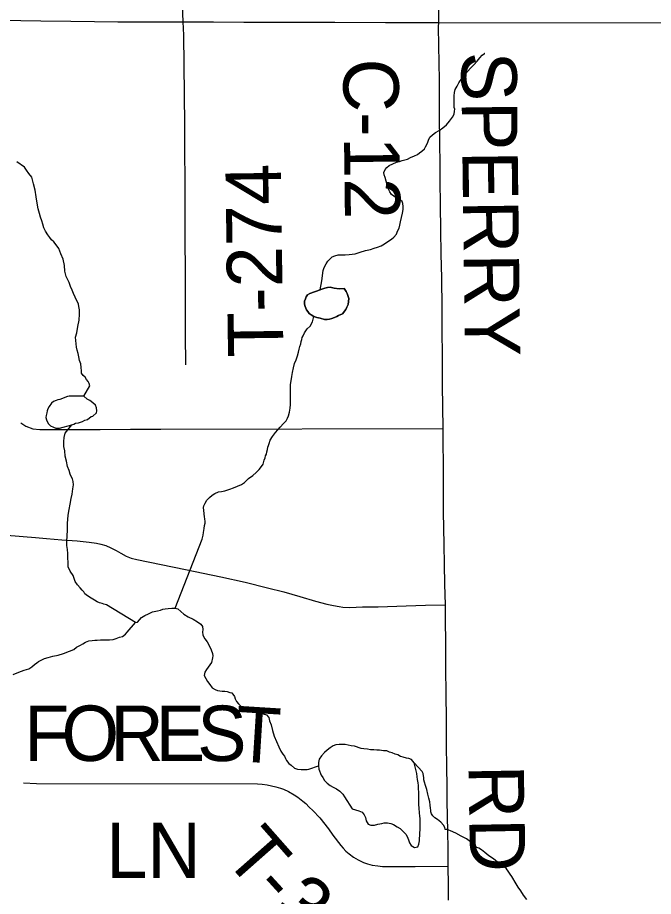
# Model space of a CAD drawing. Extents: x 103424 to 290657, y 38711 to 110967.
# Drawn here: x 214247.2385 to 214247.5646, y 40211.6362 to 40212.0869 of the extents above; entities that cross this region are included whole.
import ezdxf

# ---------------------------------------------------------------- set-up
doc = ezdxf.new("R2010")
doc.units = 0
for name, color, linetype in [('GM_X_County_Road', 7, 'Continuous'), ('GM_X_County_Road_Text', 7, 'Continuous'), ('GM_X_Minor_Lake', 7, 'Continuous'), ('GM_X_Minor_River', 7, 'Continuous'), ('GM_X_Township_Road', 7, 'Continuous'), ('GM_X_Township_Road_Text', 7, 'Continuous'), ('GM_X_US_Route', 7, 'Continuous')]:
    doc.layers.add(name, color=color, linetype=linetype)

msp = doc.modelspace()

# ---------------------------------------------------------------- linework, layer by layer
at = {"layer": 'GM_X_County_Road'}
for points in [[(214247.45682, 40211.87612), (214247.45665, 40211.88723), (214247.45648, 40211.89834), (214247.4564, 40211.91387), (214247.45634, 40211.92587), (214247.45627, 40211.93788), (214247.45602, 40211.95341), (214247.45581, 40211.96561), (214247.45561, 40211.97781), (214247.45546, 40211.99059), (214247.4553, 40212.00337), (214247.45515, 40212.01257), (214247.45501, 40212.02178), (214247.45492, 40212.03731), (214247.45487, 40212.04601), (214247.45482, 40212.05472), (214247.45469, 40212.0636), (214247.45456, 40212.07249), (214247.45446, 40212.08209), (214247.45453, 40212.08436)], [(214247.4579, 40211.78565), (214247.45761, 40211.7963), (214247.45744, 40211.80646), (214247.45727, 40211.81662), (214247.45712, 40211.82502), (214247.45698, 40211.83342), (214247.45686, 40211.85945), (214247.4568, 40211.86731), (214247.45682, 40211.87612)], [(214247.45938, 40211.6516), (214247.45927, 40211.6605), (214247.45917, 40211.6694), (214247.4589, 40211.68494), (214247.45876, 40211.69339), (214247.45861, 40211.70183), (214247.45852, 40211.71435), (214247.45843, 40211.72686), (214247.45832, 40211.73997), (214247.45822, 40211.75307), (214247.45808, 40211.76576), (214247.45795, 40211.77845), (214247.4579, 40211.78565)], [(214247.45958, 40211.6342), (214247.45942, 40211.64196), (214247.45938, 40211.6516)]]:
    msp.add_lwpolyline(points, dxfattribs=at)
at = {"layer": 'GM_X_Minor_Lake'}
for points in [[(214247.39371, 40211.94721), (214247.39458, 40211.94755), (214247.3961, 40211.94813), (214247.39743, 40211.94853), (214247.39876, 40211.94854), (214247.40085, 40211.94818), (214247.40352, 40211.94783), (214247.40599, 40211.94785), (214247.40695, 40211.94634), (214247.40753, 40211.9454), (214247.40833, 40211.94274), (214247.40798, 40211.9397), (214247.40743, 40211.93836), (214247.40687, 40211.93722), (214247.40519, 40211.93492), (214247.4031, 40211.93414), (214247.40216, 40211.93356), (214247.40103, 40211.93298), (214247.3997, 40211.93258), (214247.39856, 40211.93219), (214247.39724, 40211.93199), (214247.39591, 40211.93197), (214247.39362, 40211.93271), (214247.3919, 40211.93307), (214247.39038, 40211.93363), (214247.38904, 40211.93438), (214247.38808, 40211.93513), (214247.38731, 40211.93607), (214247.38673, 40211.93701), (214247.38595, 40211.93872), (214247.38574, 40211.93986), (214247.38572, 40211.94138), (214247.38609, 40211.94271), (214247.38646, 40211.94367), (214247.38721, 40211.94462), (214247.38834, 40211.9454), (214247.39371, 40211.94721)], [(214247.39371, 40211.94721), (214247.38834, 40211.9454), (214247.38721, 40211.94462), (214247.38646, 40211.94367), (214247.38609, 40211.94271), (214247.38572, 40211.94138), (214247.38574, 40211.93986), (214247.38595, 40211.93872), (214247.38673, 40211.93701), (214247.38731, 40211.93607), (214247.38808, 40211.93513), (214247.38904, 40211.93438), (214247.39038, 40211.93363), (214247.3919, 40211.93307), (214247.39362, 40211.93271), (214247.39591, 40211.93197), (214247.39724, 40211.93199), (214247.39856, 40211.93219), (214247.3997, 40211.93258)], [(214247.3997, 40211.93258), (214247.40103, 40211.93298), (214247.40216, 40211.93356), (214247.4031, 40211.93414), (214247.40519, 40211.93492), (214247.40687, 40211.93722), (214247.40743, 40211.93836), (214247.40798, 40211.9397), (214247.40833, 40211.94274), (214247.40753, 40211.9454), (214247.40695, 40211.94634), (214247.40599, 40211.94785), (214247.40352, 40211.94783), (214247.40085, 40211.94818), (214247.39876, 40211.94854), (214247.39743, 40211.94853), (214247.3961, 40211.94813), (214247.39458, 40211.94755), (214247.39371, 40211.94721)], [(214247.26416, 40211.89246), (214247.26011, 40211.89108), (214247.25916, 40211.89088), (214247.25822, 40211.89049), (214247.25689, 40211.8899), (214247.25595, 40211.88913), (214247.25464, 40211.88741), (214247.25408, 40211.88626), (214247.25372, 40211.88512), (214247.25354, 40211.88417), (214247.25317, 40211.88283), (214247.253, 40211.88169), (214247.25339, 40211.88055), (214247.25417, 40211.87866), (214247.25533, 40211.87753), (214247.25686, 40211.87679), (214247.25819, 40211.87623), (214247.26009, 40211.87625), (214247.26634, 40211.87802), (214247.26729, 40211.87841), (214247.26824, 40211.8788), (214247.26975, 40211.87901), (214247.27184, 40211.87979), (214247.27297, 40211.88037), (214247.2743, 40211.88076), (214247.27618, 40211.8823), (214247.27713, 40211.8825), (214247.27901, 40211.88423), (214247.27919, 40211.88518), (214247.27898, 40211.8867), (214247.27839, 40211.88803), (214247.27705, 40211.88934), (214247.27551, 40211.89047), (214247.27417, 40211.89122), (214247.27245, 40211.89272), (214247.27185, 40211.89271)], [(214247.27185, 40211.89271), (214247.27112, 40211.89271), (214247.26903, 40211.89269), (214247.26712, 40211.89267), (214247.26503, 40211.89265), (214247.26416, 40211.89246)], [(214247.43222, 40211.7091), (214247.4307, 40211.70985), (214247.42918, 40211.71022), (214247.42785, 40211.71078), (214247.42615, 40211.71076), (214247.42406, 40211.71113), (214247.42274, 40211.71112), (214247.42122, 40211.7113), (214247.41952, 40211.71129), (214247.418, 40211.71166), (214247.4161, 40211.71183), (214247.41478, 40211.71201), (214247.41136, 40211.71313), (214247.40965, 40211.71331), (214247.40813, 40211.71368), (214247.40643, 40211.71404), (214247.4034, 40211.71402), (214247.40169, 40211.71382), (214247.40037, 40211.71343), (214247.39886, 40211.71228), (214247.39736, 40211.71114), (214247.39585, 40211.70999), (214247.39435, 40211.70827), (214247.39322, 40211.70655), (214247.39285, 40211.70484), (214247.39286, 40211.70314), (214247.39307, 40211.70143), (214247.39422, 40211.6984), (214247.39499, 40211.69708), (214247.39595, 40211.69557), (214247.39728, 40211.69425), (214247.3988, 40211.69312), (214247.40033, 40211.69218), (214247.40204, 40211.69125), (214247.40375, 40211.69012), (214247.40528, 40211.68861), (214247.40609, 40211.68716)], [(214247.44255, 40211.70195), (214247.44191, 40211.70461), (214247.44057, 40211.70631), (214247.43924, 40211.70687), (214247.43792, 40211.70705), (214247.43621, 40211.70761), (214247.43488, 40211.70798), (214247.43355, 40211.70873), (214247.43222, 40211.7091)], [(214247.40609, 40211.68716), (214247.41006, 40211.68105), (214247.41177, 40211.6805), (214247.41348, 40211.68013), (214247.41519, 40211.67938), (214247.41633, 40211.67806), (214247.41691, 40211.67655), (214247.4173, 40211.67484), (214247.41826, 40211.67314), (214247.41959, 40211.67277), (214247.42148, 40211.67278), (214247.42319, 40211.67317), (214247.42527, 40211.67357), (214247.42659, 40211.67396), (214247.42829, 40211.67397), (214247.43, 40211.6736), (214247.43133, 40211.67304), (214247.43323, 40211.67192), (214247.43475, 40211.67098), (214247.43761, 40211.66815), (214247.43838, 40211.66683), (214247.43896, 40211.66512), (214247.43954, 40211.66361), (214247.44031, 40211.66229), (214247.44202, 40211.66116), (214247.44372, 40211.66155), (214247.44428, 40211.66288), (214247.44465, 40211.66459), (214247.44464, 40211.66592), (214247.44482, 40211.66744), (214247.44481, 40211.66877), (214247.44499, 40211.67029), (214247.44495, 40211.67598), (214247.44475, 40211.6775), (214247.44455, 40211.67882), (214247.44453, 40211.68167), (214247.44433, 40211.68319), (214247.44429, 40211.68964), (214247.44408, 40211.69134), (214247.44407, 40211.69305), (214247.44388, 40211.69438), (214247.44367, 40211.69609), (214247.44348, 40211.69741), (214247.44327, 40211.69912), (214247.44255, 40211.70195)]]:
    msp.add_lwpolyline(points, dxfattribs=at)
at = {"layer": 'GM_X_Minor_River'}
for points in [[(214247.40123, 40211.96472), (214247.40293, 40211.96512), (214247.40483, 40211.96514), (214247.40654, 40211.96516), (214247.40863, 40211.96537), (214247.41167, 40211.96578), (214247.41413, 40211.96656), (214247.41697, 40211.96735), (214247.41944, 40211.96795), (214247.42133, 40211.96854), (214247.42303, 40211.96912), (214247.42492, 40211.9699), (214247.42662, 40211.97087), (214247.42832, 40211.97203), (214247.43021, 40211.97319), (214247.43153, 40211.97434), (214247.43284, 40211.97588), (214247.43339, 40211.9774), (214247.43413, 40211.97893), (214247.43449, 40211.98046), (214247.43486, 40211.98217), (214247.4354, 40211.98427), (214247.43594, 40211.98655), (214247.4363, 40211.98846), (214247.43629, 40211.98998), (214247.43608, 40211.9915), (214247.43568, 40211.99263), (214247.43396, 40211.99376), (214247.43281, 40211.99432), (214247.43147, 40211.99525), (214247.43032, 40211.99619), (214247.42936, 40211.99751), (214247.42858, 40211.99922), (214247.42798, 40212.00111), (214247.42758, 40212.00301), (214247.42699, 40212.0049), (214247.42659, 40212.00623), (214247.42639, 40212.00737), (214247.42694, 40212.00889), (214247.42788, 40212.01004), (214247.42901, 40212.01101), (214247.43279, 40212.01276), (214247.43431, 40212.01315), (214247.43582, 40212.01355), (214247.43715, 40212.01394), (214247.43847, 40212.01433), (214247.43998, 40212.01511), (214247.44207, 40212.01589), (214247.44358, 40212.01666), (214247.44471, 40212.01744), (214247.44584, 40212.0184), (214247.44715, 40212.01955), (214247.44771, 40212.02051), (214247.44846, 40212.02185), (214247.44883, 40212.02299), (214247.44919, 40212.02394), (214247.44994, 40212.02547), (214247.45125, 40212.02682), (214247.45276, 40212.02797), (214247.45465, 40212.02894), (214247.45653, 40212.03029), (214247.45842, 40212.03183), (214247.4601, 40212.03375), (214247.4616, 40212.03586), (214247.46234, 40212.03738), (214247.46251, 40212.03891), (214247.46269, 40212.03986), (214247.46249, 40212.04081), (214247.46247, 40212.04252), (214247.46245, 40212.04423), (214247.46244, 40212.04575), (214247.46242, 40212.0467), (214247.4626, 40212.04841), (214247.46296, 40212.04994), (214247.46389, 40212.05166), (214247.46482, 40212.05338), (214247.46631, 40212.05567), (214247.46819, 40212.05797), (214247.47081, 40212.06085), (214247.47269, 40212.06277), (214247.47419, 40212.0645), (214247.4755, 40212.06622), (214247.47682, 40212.06756), (214247.47795, 40212.06853), (214247.47814, 40212.06853), (214247.47795, 40212.06853)], [(214247.27245, 40211.89272), (214247.27561, 40211.89807), (214247.27522, 40211.89921), (214247.27464, 40211.90016), (214247.27387, 40211.90129), (214247.27309, 40211.90242), (214247.27213, 40211.90336), (214247.27136, 40211.90449), (214247.27135, 40211.90564), (214247.27114, 40211.90734), (214247.27092, 40211.90924), (214247.27033, 40211.91095), (214247.26993, 40211.91285), (214247.26953, 40211.91455), (214247.26913, 40211.91626), (214247.26873, 40211.91778), (214247.26829, 40211.9229), (214247.26884, 40211.92519), (214247.26937, 40211.92843), (214247.27009, 40211.93167), (214247.27025, 40211.93471), (214247.27022, 40211.93699), (214247.27001, 40211.9387), (214247.26981, 40211.93984), (214247.26942, 40211.94078), (214247.26864, 40211.9423), (214247.26806, 40211.94343), (214247.26727, 40211.94533), (214247.26649, 40211.94703), (214247.26571, 40211.94892), (214247.26493, 40211.95101), (214247.26415, 40211.95271), (214247.26337, 40211.95403), (214247.26277, 40211.95688), (214247.26254, 40211.95973), (214247.26194, 40211.96295), (214247.26076, 40211.96579), (214247.25959, 40211.96844), (214247.25824, 40211.97033), (214247.25708, 40211.97184), (214247.25593, 40211.97297), (214247.25497, 40211.9741), (214247.254, 40211.97542), (214247.25284, 40211.97731), (214247.25206, 40211.97901), (214247.25146, 40211.98091), (214247.25087, 40211.98261), (214247.25028, 40211.98451), (214247.24969, 40211.9864), (214247.24909, 40211.98887), (214247.24849, 40211.99171), (214247.24807, 40211.99494), (214247.24746, 40211.99836), (214247.24666, 40212.00158), (214247.24586, 40212.00499), (214247.24432, 40212.00688), (214247.24316, 40212.00858), (214247.242, 40212.01009), (214247.23817, 40212.0129)], [(214247.39371, 40211.94721), (214247.39454, 40211.95192), (214247.39523, 40211.95725), (214247.39579, 40211.95878), (214247.39672, 40211.9605), (214247.39765, 40211.96203), (214247.39859, 40211.96299), (214247.3999, 40211.96414), (214247.40123, 40211.96472)], [(214247.31932, 40211.78407), (214247.33317, 40211.81938), (214247.33371, 40211.82147), (214247.33389, 40211.82281), (214247.33406, 40211.82376), (214247.33424, 40211.8249), (214247.33442, 40211.82642), (214247.33478, 40211.82757), (214247.33477, 40211.82852), (214247.33456, 40211.82985), (214247.33436, 40211.8308), (214247.33395, 40211.83402), (214247.33393, 40211.83554), (214247.33411, 40211.8365), (214247.33466, 40211.83783), (214247.3356, 40211.83936), (214247.33691, 40211.84071), (214247.33823, 40211.84186), (214247.33974, 40211.84283), (214247.34163, 40211.8436), (214247.34314, 40211.84381), (214247.34485, 40211.84421), (214247.34731, 40211.84499), (214247.3492, 40211.84577), (214247.35129, 40211.84655), (214247.35337, 40211.84733), (214247.35487, 40211.84849), (214247.35694, 40211.85041), (214247.3592, 40211.85195), (214247.3609, 40211.85349), (214247.3624, 40211.85503), (214247.36352, 40211.85656), (214247.36446, 40211.8579), (214247.36501, 40211.85981), (214247.36556, 40211.86114), (214247.36574, 40211.8621), (214247.36611, 40211.86305), (214247.36629, 40211.86419), (214247.36665, 40211.86534), (214247.36683, 40211.86648), (214247.3672, 40211.86743), (214247.36757, 40211.86839), (214247.36812, 40211.8701), (214247.36924, 40211.87202), (214247.37073, 40211.87412), (214247.37317, 40211.87681), (214247.37486, 40211.87873), (214247.37617, 40211.88007), (214247.37692, 40211.88141), (214247.37748, 40211.88255), (214247.37802, 40211.88446), (214247.37838, 40211.88655), (214247.37855, 40211.88846), (214247.37853, 40211.89036), (214247.37851, 40211.89188), (214247.37849, 40211.89321), (214247.37847, 40211.89492), (214247.37845, 40211.89644), (214247.37844, 40211.89758), (214247.37843, 40211.89853), (214247.37914, 40211.90272), (214247.3795, 40211.90482), (214247.38004, 40211.90729), (214247.38058, 40211.90939), (214247.38132, 40211.9113), (214247.38206, 40211.9134), (214247.38261, 40211.9153), (214247.38297, 40211.91683), (214247.38333, 40211.91816), (214247.3837, 40211.9195), (214247.38387, 40211.92083), (214247.38424, 40211.92178), (214247.38442, 40211.92273), (214247.38498, 40211.92369), (214247.38572, 40211.92522), (214247.38703, 40211.92732), (214247.38853, 40211.92867), (214247.38984, 40211.93077), (214247.39038, 40211.93363)], [(214247.29907, 40211.77664), (214247.28414, 40211.78562), (214247.28281, 40211.78599), (214247.28185, 40211.78636), (214247.28052, 40211.78672), (214247.27937, 40211.78728), (214247.27803, 40211.78803), (214247.27631, 40211.78915), (214247.2744, 40211.79027), (214247.27305, 40211.7914), (214247.27247, 40211.79235), (214247.2717, 40211.79329), (214247.27055, 40211.79442), (214247.2692, 40211.79593), (214247.26804, 40211.79762), (214247.26705, 40211.80066), (214247.26551, 40211.80292), (214247.26453, 40211.80519), (214247.26426, 40211.81203), (214247.26405, 40211.81412), (214247.26383, 40211.81621), (214247.26381, 40211.8183), (214247.26397, 40211.82097), (214247.26412, 40211.8242), (214247.26408, 40211.82743), (214247.26441, 40211.83162), (214247.26495, 40211.83466), (214247.26549, 40211.83733), (214247.26602, 40211.84019), (214247.26657, 40211.84247), (214247.26692, 40211.84514), (214247.26727, 40211.84723), (214247.26706, 40211.84894), (214247.26667, 40211.85027), (214247.26608, 40211.85159), (214247.2655, 40211.85273), (214247.26491, 40211.85462), (214247.26412, 40211.85671), (214247.26352, 40211.85936), (214247.26292, 40211.86202), (214247.2627, 40211.86468), (214247.26229, 40211.86695), (214247.26226, 40211.86943), (214247.26243, 40211.87152), (214247.26297, 40211.8738), (214247.26634, 40211.87802)], [(214247.27504, 40211.76728), (214247.27675, 40211.76749), (214247.27808, 40211.7675), (214247.27941, 40211.76751), (214247.28112, 40211.76772), (214247.28302, 40211.76774), (214247.28568, 40211.76777), (214247.28758, 40211.76797), (214247.2891, 40211.76837), (214247.2908, 40211.76915), (214247.29231, 40211.76954), (214247.29382, 40211.7707), (214247.29476, 40211.77166), (214247.29907, 40211.77664), (214247.30002, 40211.77684), (214247.30096, 40211.77799), (214247.30208, 40211.77914), (214247.30378, 40211.7803), (214247.30567, 40211.78108), (214247.30775, 40211.78205), (214247.31022, 40211.78265), (214247.31173, 40211.78304), (214247.31306, 40211.78344), (214247.31419, 40211.78364), (214247.31571, 40211.78384), (214247.31761, 40211.78405), (214247.31932, 40211.78407), (214247.32066, 40211.7837), (214247.32219, 40211.7822), (214247.32373, 40211.78088), (214247.32603, 40211.77957), (214247.32851, 40211.77827), (214247.33081, 40211.77696), (214247.33253, 40211.77584), (214247.33331, 40211.77451), (214247.33351, 40211.773), (214247.33334, 40211.77166), (214247.33355, 40211.77034), (214247.33394, 40211.76939), (214247.33452, 40211.76825), (214247.33568, 40211.76674), (214247.33684, 40211.76485), (214247.33782, 40211.76258), (214247.33841, 40211.76069), (214247.33861, 40211.75955), (214247.33843, 40211.7586), (214247.33789, 40211.75612), (214247.33546, 40211.75248), (214247.33453, 40211.75114), (214247.33417, 40211.74943), (214247.33591, 40211.74641), (214247.33707, 40211.7449), (214247.33823, 40211.7432), (214247.33976, 40211.74226), (214247.3411, 40211.74171), (214247.34224, 40211.74153), (214247.34338, 40211.74135), (214247.34472, 40211.74136), (214247.34605, 40211.74118), (214247.34738, 40211.74082), (214247.34833, 40211.74064), (214247.34969, 40211.73875), (214247.35008, 40211.73742), (214247.35086, 40211.7361), (214247.35182, 40211.73497), (214247.35298, 40211.73365), (214247.3547, 40211.73253), (214247.3568, 40211.7316), (214247.35928, 40211.73105), (214247.36214, 40211.73051), (214247.36443, 40211.72977), (214247.36614, 40211.72922), (214247.3673, 40211.7279), (214247.3677, 40211.72619), (214247.36848, 40211.72411), (214247.36928, 40211.72127), (214247.37007, 40211.71842), (214247.37124, 40211.71558), (214247.37241, 40211.71293), (214247.37358, 40211.71066), (214247.37455, 40211.70915), (214247.37532, 40211.70802), (214247.3759, 40211.70688), (214247.37649, 40211.70594), (214247.37765, 40211.70424), (214247.37879, 40211.70349), (214247.38052, 40211.70199), (214247.38205, 40211.70143), (214247.38395, 40211.70126), (214247.38566, 40211.70128), (214247.38699, 40211.70129), (214247.38794, 40211.70149), (214247.39286, 40211.70314)], [(214247.23628, 40211.74997), (214247.23912, 40211.75114), (214247.24196, 40211.75212), (214247.24423, 40211.7529), (214247.24574, 40211.75387), (214247.24725, 40211.75503), (214247.24838, 40211.75599), (214247.24932, 40211.75657), (214247.25102, 40211.75753), (214247.25234, 40211.75812), (214247.25424, 40211.75871), (214247.25651, 40211.7593), (214247.25935, 40211.7599), (214247.26201, 40211.76069), (214247.26522, 40211.76186), (214247.2673, 40211.76283), (214247.26881, 40211.76398), (214247.2707, 40211.76495), (214247.27202, 40211.76573), (214247.27334, 40211.7665), (214247.27504, 40211.76728)], [(214247.49971, 40211.63455), (214247.49797, 40211.63682), (214247.49661, 40211.63908), (214247.49526, 40211.64097), (214247.49429, 40211.64267), (214247.49197, 40211.64645), (214247.49119, 40211.64758), (214247.49004, 40211.64909), (214247.48926, 40211.65023), (214247.48811, 40211.65135), (214247.48658, 40211.65248), (214247.48466, 40211.65379), (214247.48255, 40211.65548), (214247.48025, 40211.65698), (214247.47814, 40211.65867), (214247.47642, 40211.65998), (214247.47508, 40211.66092), (214247.47412, 40211.66129), (214247.47297, 40211.66242), (214247.47086, 40211.66411), (214247.46875, 40211.66561), (214247.46607, 40211.6671), (214247.4632, 40211.66859), (214247.46053, 40211.66971), (214247.45881, 40211.67045), (214247.45786, 40211.67044), (214247.45766, 40211.67158), (214247.45688, 40211.67271), (214247.45554, 40211.67422), (214247.45381, 40211.67554), (214247.45247, 40211.67647), (214247.45151, 40211.67741), (214247.45073, 40211.67855), (214247.45053, 40211.6795), (214247.45052, 40211.68045), (214247.45032, 40211.68139), (214247.45011, 40211.68291), (214247.4499, 40211.68462), (214247.4495, 40211.68652), (214247.44891, 40211.6886), (214247.44831, 40211.69107), (214247.44772, 40211.69296), (214247.44713, 40211.69467), (214247.44692, 40211.696), (214247.44691, 40211.69695), (214247.4465, 40211.69923), (214247.44592, 40211.70017), (214247.44191, 40211.70461)]]:
    msp.add_lwpolyline(points, dxfattribs=at)
at = {"layer": 'GM_X_Township_Road'}
for points in [[(214247.45453, 40212.08436), (214247.45446, 40212.0981)], [(214247.32349, 40212.08469), (214247.32302, 40212.09311)], [(214247.32477, 40211.90881), (214247.32471, 40211.92435), (214247.32465, 40211.93988), (214247.32459, 40211.95721), (214247.32453, 40211.97275), (214247.32447, 40211.98828), (214247.32441, 40212.00382), (214247.32436, 40212.01782), (214247.32431, 40212.03183), (214247.3241, 40212.04737), (214247.3239, 40212.06261), (214247.3237, 40212.07785), (214247.32349, 40212.08469)], [(214247.45682, 40211.87612), (214247.45665, 40211.88723), (214247.45648, 40211.89834), (214247.4564, 40211.91387), (214247.45634, 40211.92587), (214247.45627, 40211.93788), (214247.45602, 40211.95341), (214247.45581, 40211.96561), (214247.45561, 40211.97781), (214247.45546, 40211.99059), (214247.4553, 40212.00337), (214247.45515, 40212.01257), (214247.45501, 40212.02178), (214247.45492, 40212.03731), (214247.45487, 40212.04601), (214247.45482, 40212.05472), (214247.45469, 40212.0636), (214247.45456, 40212.07249), (214247.45446, 40212.08209), (214247.45453, 40212.08436)], [(214247.24014, 40211.87898), (214247.24274, 40211.87741), (214247.24633, 40211.87595), (214247.24988, 40211.87554), (214247.26541, 40211.87562), (214247.28095, 40211.8757), (214247.29646, 40211.87578), (214247.31197, 40211.87586), (214247.45682, 40211.87612)], [(214247.4579, 40211.78565), (214247.45761, 40211.7963), (214247.45744, 40211.80646), (214247.45727, 40211.81662), (214247.45712, 40211.82502), (214247.45698, 40211.83342), (214247.45686, 40211.85945), (214247.4568, 40211.86731), (214247.45682, 40211.87612)], [(214247.23293, 40211.82143), (214247.24764, 40211.82029), (214247.25343, 40211.81973), (214247.26122, 40211.8191), (214247.269, 40211.81847), (214247.2753, 40211.81792), (214247.27893, 40211.81739), (214247.28113, 40211.81687), (214247.28381, 40211.81608), (214247.28637, 40211.81499), (214247.28914, 40211.81352), (214247.29141, 40211.81222), (214247.29424, 40211.81074), (214247.29683, 40211.8097), (214247.29959, 40211.80902), (214247.31215, 40211.80641), (214247.32471, 40211.80379), (214247.33377, 40211.80189), (214247.34283, 40211.79999), (214247.35531, 40211.79735), (214247.36676, 40211.79446), (214247.37511, 40211.79231), (214247.38321, 40211.78998), (214247.3913, 40211.78766), (214247.39711, 40211.78604), (214247.40053, 40211.78535), (214247.40349, 40211.78481), (214247.40531, 40211.78452), (214247.40898, 40211.78439), (214247.41532, 40211.78459), (214247.42343, 40211.78466), (214247.43782, 40211.78516), (214247.44771, 40211.78546), (214247.4579, 40211.78565)], [(214247.45938, 40211.6516), (214247.45927, 40211.6605), (214247.45917, 40211.6694), (214247.4589, 40211.68494), (214247.45876, 40211.69339), (214247.45861, 40211.70183), (214247.45852, 40211.71435), (214247.45843, 40211.72686), (214247.45832, 40211.73997), (214247.45822, 40211.75307), (214247.45808, 40211.76576), (214247.45795, 40211.77845), (214247.4579, 40211.78565)], [(214247.24163, 40211.69435), (214247.24823, 40211.69408), (214247.36162, 40211.69387), (214247.36397, 40211.69367), (214247.36646, 40211.69336), (214247.36871, 40211.69286), (214247.37088, 40211.69228), (214247.37335, 40211.69174), (214247.37481, 40211.69111), (214247.37752, 40211.69004), (214247.38035, 40211.6882), (214247.38219, 40211.68712), (214247.38483, 40211.68492), (214247.38638, 40211.68384), (214247.38808, 40211.68198), (214247.38988, 40211.68019), (214247.39347, 40211.67653), (214247.39791, 40211.67075), (214247.4002, 40211.66763), (214247.40437, 40211.6622), (214247.40554, 40211.66083), (214247.40691, 40211.65944), (214247.40859, 40211.65798), (214247.41083, 40211.65628), (214247.41325, 40211.65487), (214247.41583, 40211.65354), (214247.41798, 40211.6528), (214247.42039, 40211.65222), (214247.42323, 40211.65182), (214247.42572, 40211.65157), (214247.42862, 40211.6515), (214247.43362, 40211.65146), (214247.44246, 40211.65157), (214247.45938, 40211.6516)], [(214247.45958, 40211.6342), (214247.45942, 40211.64196), (214247.45938, 40211.6516)]]:
    msp.add_lwpolyline(points, dxfattribs=at)
at = {"layer": 'GM_X_US_Route'}
for points in [[(214247.22996, 40212.08558), (214247.24017, 40212.08537), (214247.25037, 40212.08517), (214247.26591, 40212.08501), (214247.2779, 40212.08489), (214247.2899, 40212.08477), (214247.30543, 40212.08473), (214247.32349, 40212.08469), (214247.33902, 40212.08465), (214247.35456, 40212.08461), (214247.37009, 40212.08457), (214247.38563, 40212.08453), (214247.40116, 40212.08449), (214247.4272, 40212.08442), (214247.44087, 40212.08439), (214247.45453, 40212.08436)], [(214247.45453, 40212.08436), (214247.57666, 40212.08412)]]:
    msp.add_lwpolyline(points, dxfattribs=at)

# ---------------------------------------------------------------- texts
at = {"layer": 'GM_X_County_Road_Text'}
for s, rotation, p in [('SPERRY', 270.7248, (214247.46596, 40212.06919)), ('C-12', 270.6914, (214247.40542, 40212.06571)), ('RD', 270.9872, (214247.4697, 40211.70339))]:
    msp.add_text(s, height=0.028409, rotation=rotation, dxfattribs=at).set_placement(p)
at = {"layer": 'GM_X_Township_Road_Text'}
for s, height, rotation, p in [('T-274', 0.028409, 90.8216, (214247.37488, 40211.91284)), ('F', 0.02841, 0, (214247.24187, 40211.70563)), ('O', 0.02841, 0, (214247.26103, 40211.70563)), ('R', 0.02841, 0, (214247.28603, 40211.70563)), ('E', 0.02841, 359.9957, (214247.30937, 40211.70563)), ('S', 0.02841, 359.8147, (214247.33059, 40211.70563)), ('T', 0.02841, 356.4234, (214247.34932, 40211.70558)), ('LN', 0.028409, 0, (214247.28395, 40211.64562)), ('T', 0.02841, 311.4097, (214247.34359, 40211.65606)), ('-', 0.02841, 312.4711, (214247.35803, 40211.6397)), ('3', 0.02841, 318.7402, (214247.36832, 40211.62872))]:
    msp.add_text(s, height=height, rotation=rotation, dxfattribs=at).set_placement(p)

doc.saveas('drawing.dxf')
